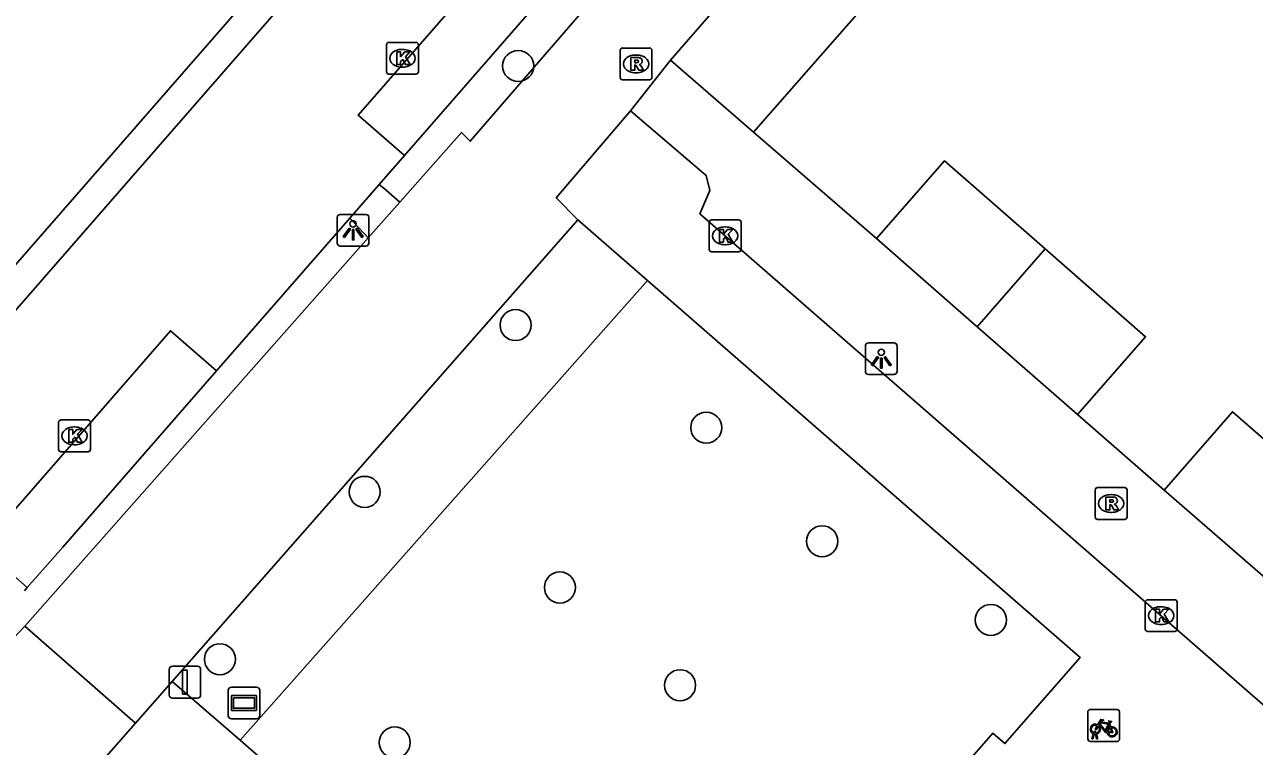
# Model space of a CAD drawing. Extents: x 158474 to 159560, y 388525 to 389605.
# Drawn here: x 158872.52 to 158911.21, y 388778.48 to 388801.2 of the extents above; entities that cross this region are included whole.
import ezdxf

# ---------------------------------------------------------------- set-up
doc = ezdxf.new("R2010")
doc.units = 0
for name, color, linetype in [('IMGEO_Berm_groen', 7, 'Continuous'), ('IMGEO_Boom', 7, 'Continuous'), ('IMGEO_Fietsenrek', 7, 'Continuous'), ('IMGEO_Fietspad_gesloten', 7, 'Continuous'), ('IMGEO_Haag', 7, 'Continuous'), ('IMGEO_Kolk', 7, 'Continuous'), ('IMGEO_Lichtpunt', 7, 'Continuous'), ('IMGEO_Pand', 7, 'Continuous'), ('IMGEO_Parkeervlak_open', 7, 'Continuous'), ('IMGEO_Rijbaan_lokaal_open', 7, 'Continuous'), ('IMGEO_Rioolput', 7, 'Continuous'), ('IMGEO_Verkeersbordpaal', 7, 'Continuous'), ('IMGEO_Verklikker', 7, 'Continuous'), ('IMGEO_Voetpad_open', 7, 'Continuous')]:
    doc.layers.add(name, color=color, linetype=linetype)

msp = doc.modelspace()

# ---------------------------------------------------------------- linework, layer by layer
at = {"layer": 'IMGEO_Berm_groen'}
msp.add_lwpolyline([(158892.117, 388793.148), (158879.294, 388778.679)], dxfattribs=at)
at = {"layer": 'IMGEO_Boom'}
for centre in [(158888.045, 388799.895), (158887.963, 388791.742), (158893.963, 388788.512), (158883.214, 388786.491), (158897.609, 388784.936), (158889.358, 388783.482), (158902.916, 388782.46), (158878.661, 388781.223), (158893.137, 388780.404), (158884.161, 388778.604)]:
    msp.add_circle(centre, 0.489, dxfattribs=at)
at = {"layer": 'IMGEO_Fietsenrek'}
for p, q in [((158905.965, 388778.714), (158905.965, 388779.555)), ((158905.965, 388779.555), (158905.965, 388778.714)), ((158906.04, 388779.639), (158906.881, 388779.639)), ((158906.881, 388779.639), (158906.04, 388779.639)), ((158906.965, 388779.564), (158906.965, 388778.723)), ((158906.965, 388778.723), (158906.965, 388779.564)), ((158906.652, 388779.188), (158906.688, 388779.093)), ((158906.092, 388778.723), (158906.131, 388778.883)), ((158906.161, 388778.871), (158906.126, 388778.723)), ((158906.203, 388778.895), (158906.202, 388778.899)), ((158906.244, 388778.723), (158906.21, 388778.865)), ((158906.234, 388778.906), (158906.235, 388778.899)), ((158906.242, 388778.869), (158906.277, 388778.723)), ((158906.89, 388778.639), (158906.049, 388778.639)), ((158906.049, 388778.639), (158906.89, 388778.639)), ((158906.126, 388778.723), (158906.092, 388778.723)), ((158906.277, 388778.723), (158906.244, 388778.723))]:
    msp.add_line(p, q, dxfattribs=at)
for points in [[(158906.278, 388779.165), (158906.373, 388779.329), (158906.459, 388779.315), (158906.461, 388779.306), (158906.405, 388779.295), (158906.378, 388779.25), (158906.634, 388779.209)], [(158906.574, 388778.921), (158906.524, 388778.921), (158906.333, 388779.172), (158906.314, 388779.14)], [(158906.621, 388779.184), (158906.364, 388779.225), (158906.347, 388779.196), (158906.514, 388778.976), (158906.621, 388779.184)], [(158906.669, 388779.086), (158906.639, 388779.163), (158906.53, 388778.945), (158906.573, 388778.945)], [(158906.634, 388779.209), (158906.659, 388779.258), (158906.653, 388779.262), (158906.63, 388779.266), (158906.618, 388779.273), (158906.617, 388779.276), (158906.619, 388779.281), (158906.714, 388779.266), (158906.716, 388779.256), (158906.706, 388779.243), (158906.694, 388779.237), (158906.68, 388779.243), (158906.652, 388779.188)], [(158906.299, 388779.113), (158906.247, 388779.023), (158906.207, 388778.998), (158906.208, 388779.045), (158906.263, 388779.139)], [(158906.603, 388778.945), (158906.723, 388778.944), (158906.679, 388779.058)], [(158906.699, 388779.065), (158906.754, 388778.92), (158906.604, 388778.92)]]:
    msp.add_lwpolyline(points, dxfattribs=at)
for centre, radius, start, end in [((158906.043, 388779.561), 0.0779, 92.4484, 184.2845), ((158906.043, 388779.561), 0.0779, 92.4484, 184.2845), ((158906.887, 388779.561), 0.0779, 2.4484, 94.2845), ((158906.887, 388779.561), 0.0779, 2.4484, 94.2845), ((158906.205, 388779.024), 0.159, 62.6766, 242.1369), ((158906.205, 388779.024), 0.129, 63.3192, 238.903), ((158906.185, 388778.895), 0.0499, 12.8025, 158.6934), ((158906.205, 388779.024), 0.159, 253.9967, 271.7867), ((158906.185, 388778.895), 0.0174, 12.8025, 163.4502), ((158906.205, 388779.024), 0.129, 253.415, 269.0204), ((158906.205, 388779.024), 0.129, 283.6043, 43.4302), ((158906.205, 388779.024), 0.159, 283.5766, 46.6042), ((158906.732, 388778.94), 0.159, 113.3408, 178.3217), ((158906.732, 388778.94), 0.159, 187.0065, 105.7708), ((158906.732, 388778.94), 0.129, 113.923, 177.9556), ((158906.732, 388778.94), 0.129, 188.6715, 104.5883), ((158906.043, 388778.717), 0.0779, 182.4484, 274.2845), ((158906.043, 388778.717), 0.0779, 182.4484, 274.2845), ((158906.887, 388778.717), 0.0779, 272.4484, 4.2845), ((158906.887, 388778.717), 0.0779, 272.4484, 4.2845)]:
    msp.add_arc(centre, radius, start, end, dxfattribs=at)
at = {"layer": 'IMGEO_Fietspad_gesloten'}
for points in [[(158939.547, 388858.13), (158926.586, 388843.327), (158908.631, 388822.912), (158891.98, 388803.837), (158886.534, 388797.524), (158886.262, 388797.803), (158884.323, 388795.61)], [(158892.838, 388800.078), (158918.64, 388829.712)], [(158891.577, 388798.482), (158892.838, 388800.078)], [(158884.323, 388795.61), (158883.327, 388794.483)], [(158877.157, 388780.522), (158889.917, 388795.054)], [(158883.327, 388794.483), (158872.522, 388782.263)], [(158876.002, 388779.209), (158877.157, 388780.522)]]:
    msp.add_lwpolyline(points, dxfattribs=at)
at = {"layer": 'IMGEO_Haag'}
msp.add_lwpolyline([(158922.086, 388828.178), (158895.45, 388797.816)], dxfattribs=at)
at = {"layer": 'IMGEO_Kolk'}
for p, q in [((158883.902, 388799.713), (158883.902, 388800.565)), ((158883.977, 388800.639), (158884.829, 388800.639)), ((158884.903, 388800.565), (158884.903, 388799.713)), ((158884.39, 388800.419), (158884.415, 388800.419)), ((158884.413, 388799.859), (158884.388, 388799.859)), ((158884.829, 388799.639), (158883.977, 388799.639)), ((158894.131, 388795.05), (158894.983, 388795.05)), ((158894.056, 388794.124), (158894.056, 388794.976)), ((158894.544, 388794.83), (158894.569, 388794.83)), ((158895.057, 388794.976), (158895.057, 388794.124)), ((158894.567, 388794.27), (158894.542, 388794.27)), ((158894.983, 388794.05), (158894.131, 388794.05)), ((158873.584, 388787.828), (158873.584, 388788.68)), ((158873.659, 388788.754), (158874.511, 388788.754)), ((158874.072, 388788.534), (158874.097, 388788.534)), ((158874.585, 388788.68), (158874.585, 388787.828)), ((158874.511, 388787.754), (158873.659, 388787.754)), ((158874.095, 388787.974), (158874.07, 388787.974)), ((158907.774, 388782.172), (158907.774, 388783.024)), ((158907.849, 388783.098), (158908.701, 388783.098)), ((158908.775, 388783.024), (158908.775, 388782.172)), ((158908.262, 388782.878), (158908.287, 388782.878)), ((158908.285, 388782.318), (158908.26, 388782.318)), ((158908.701, 388782.098), (158907.849, 388782.098))]:
    msp.add_line(p, q, dxfattribs=at)
for points in [[(158883.902, 388799.713), (158883.902, 388800.565)], [(158883.977, 388800.639), (158884.829, 388800.639)], [(158884.903, 388800.565), (158884.903, 388799.713)], [(158884.223, 388800.339), (158884.346, 388800.339), (158884.346, 388800.188), (158884.476, 388800.339), (158884.64, 388800.339), (158884.494, 388800.188), (158884.647, 388799.939), (158884.495, 388799.939), (158884.41, 388800.103), (158884.346, 388800.036), (158884.346, 388799.939), (158884.223, 388799.939), (158884.223, 388800.339)], [(158884.829, 388799.639), (158883.977, 388799.639)], [(158894.131, 388795.05), (158894.983, 388795.05)], [(158894.056, 388794.124), (158894.056, 388794.976)], [(158894.377, 388794.75), (158894.5, 388794.75), (158894.5, 388794.599), (158894.63, 388794.75), (158894.794, 388794.75), (158894.648, 388794.599), (158894.801, 388794.35), (158894.649, 388794.35), (158894.564, 388794.514), (158894.5, 388794.447), (158894.5, 388794.35), (158894.377, 388794.35), (158894.377, 388794.75)], [(158895.057, 388794.976), (158895.057, 388794.124)], [(158894.983, 388794.05), (158894.131, 388794.05)], [(158873.584, 388787.828), (158873.584, 388788.68)], [(158873.659, 388788.754), (158874.511, 388788.754)], [(158873.905, 388788.454), (158874.028, 388788.454), (158874.028, 388788.303), (158874.158, 388788.454), (158874.322, 388788.454), (158874.176, 388788.303), (158874.329, 388788.054), (158874.177, 388788.054), (158874.092, 388788.218), (158874.028, 388788.151), (158874.028, 388788.054), (158873.905, 388788.054), (158873.905, 388788.454)], [(158874.585, 388788.68), (158874.585, 388787.828)], [(158874.511, 388787.754), (158873.659, 388787.754)], [(158907.774, 388782.172), (158907.774, 388783.024)], [(158907.849, 388783.098), (158908.701, 388783.098)], [(158908.775, 388783.024), (158908.775, 388782.172)], [(158908.095, 388782.798), (158908.218, 388782.798), (158908.218, 388782.647), (158908.348, 388782.798), (158908.512, 388782.798), (158908.366, 388782.647), (158908.519, 388782.398), (158908.367, 388782.398), (158908.282, 388782.562), (158908.218, 388782.495), (158908.218, 388782.398), (158908.095, 388782.398), (158908.095, 388782.798)], [(158908.701, 388782.098), (158907.849, 388782.098)]]:
    msp.add_lwpolyline(points, dxfattribs=at)
for centre, start, end in [((158883.979, 388800.563), 91.552, 178.448), ((158883.979, 388800.563), 91.552, 178.448), ((158884.827, 388800.563), 1.552, 88.448), ((158884.827, 388800.563), 1.552, 88.448), ((158883.979, 388799.715), 181.552, 268.448), ((158883.979, 388799.715), 181.552, 268.448), ((158884.827, 388799.715), 271.552, 358.448), ((158884.827, 388799.715), 271.552, 358.448), ((158894.133, 388794.974), 91.552, 178.448), ((158894.133, 388794.974), 91.552, 178.448), ((158894.981, 388794.974), 1.552, 88.448), ((158894.981, 388794.974), 1.552, 88.448), ((158894.133, 388794.126), 181.552, 268.448), ((158894.133, 388794.126), 181.552, 268.448), ((158894.981, 388794.126), 271.552, 358.448), ((158894.981, 388794.126), 271.552, 358.448), ((158873.661, 388788.678), 91.552, 178.448), ((158873.661, 388788.678), 91.552, 178.448), ((158874.509, 388788.678), 1.552, 88.448), ((158874.509, 388788.678), 1.552, 88.448), ((158873.661, 388787.83), 181.552, 268.448), ((158873.661, 388787.83), 181.552, 268.448), ((158874.509, 388787.83), 271.552, 358.448), ((158874.509, 388787.83), 271.552, 358.448), ((158907.851, 388783.022), 91.552, 178.448), ((158907.851, 388783.022), 91.552, 178.448), ((158908.699, 388783.022), 1.552, 88.448), ((158908.699, 388783.022), 1.552, 88.448), ((158907.851, 388782.174), 181.552, 268.448), ((158907.851, 388782.174), 181.552, 268.448), ((158908.699, 388782.174), 271.552, 358.448), ((158908.699, 388782.174), 271.552, 358.448)]:
    msp.add_arc(centre, 0.0765, start, end, dxfattribs=at)
for centre, major_axis, ratio, start_param, end_param in [((158884.389, 388800.139), (-0.387, 0.002), 0.722429, 4.712389, 7.853982), ((158884.414, 388800.139), (-0.39, 0.002), 0.717154, 1.570796, 4.712389), ((158894.543, 388794.55), (-0.387, 0.002), 0.722429, 4.712389, 7.853982), ((158894.568, 388794.55), (-0.39, 0.002), 0.717154, 1.570796, 4.712389), ((158874.071, 388788.254), (-0.387, 0.002), 0.722429, 4.712389, 7.853982), ((158874.096, 388788.254), (-0.39, 0.002), 0.717154, 1.570796, 4.712389), ((158908.261, 388782.598), (-0.387, 0.002), 0.722429, 4.712389, 7.853982), ((158908.286, 388782.598), (-0.39, 0.002), 0.717154, 1.570796, 4.712389)]:
    msp.add_ellipse(centre, major_axis=major_axis, ratio=ratio, start_param=start_param, end_param=end_param, dxfattribs=at)
at = {"layer": 'IMGEO_Lichtpunt'}
for p, q in [((158882.351, 388795.128), (158882.351, 388794.321)), ((158882.351, 388795.128), (158882.351, 388794.321)), ((158883.253, 388795.223), (158882.445, 388795.223)), ((158883.253, 388795.223), (158882.445, 388795.223)), ((158883.347, 388794.321), (158883.347, 388795.128)), ((158883.347, 388794.321), (158883.347, 388795.128)), ((158882.445, 388794.227), (158883.253, 388794.227)), ((158882.445, 388794.227), (158883.253, 388794.227)), ((158899.871, 388791.182), (158899.063, 388791.182)), ((158899.871, 388791.182), (158899.063, 388791.182)), ((158898.969, 388791.087), (158898.969, 388790.28)), ((158898.969, 388791.087), (158898.969, 388790.28)), ((158899.965, 388790.28), (158899.965, 388791.087)), ((158899.965, 388790.28), (158899.965, 388791.087)), ((158899.063, 388790.186), (158899.871, 388790.186)), ((158899.063, 388790.186), (158899.871, 388790.186))]:
    msp.add_line(p, q, dxfattribs=at)
for points in [[(158882.725, 388794.792), (158882.764, 388794.764), (158882.576, 388794.502), (158882.538, 388794.529), (158882.725, 388794.792)], [(158882.827, 388794.744), (158882.874, 388794.744), (158882.874, 388794.422), (158882.827, 388794.422), (158882.827, 388794.744)], [(158882.937, 388794.764), (158882.975, 388794.791), (158883.162, 388794.529), (158883.123, 388794.501), (158882.937, 388794.764)], [(158899.343, 388790.751), (158899.382, 388790.723), (158899.194, 388790.461), (158899.156, 388790.488), (158899.343, 388790.751)], [(158899.445, 388790.703), (158899.492, 388790.703), (158899.492, 388790.381), (158899.445, 388790.381), (158899.445, 388790.703)], [(158899.555, 388790.723), (158899.593, 388790.75), (158899.78, 388790.488), (158899.741, 388790.46), (158899.555, 388790.723)]]:
    msp.add_lwpolyline(points, dxfattribs=at)
for centre in [(158882.85, 388794.926), (158899.468, 388790.885)]:
    msp.add_circle(centre, 0.0994, dxfattribs=at)
for centre, start, end in [((158882.445, 388795.128), 90, 180), ((158882.445, 388795.128), 90, 180), ((158883.253, 388795.128), 0, 90), ((158883.253, 388795.128), 0, 90), ((158882.445, 388794.321), 180, 270), ((158882.445, 388794.321), 180, 270), ((158883.253, 388794.321), 270, 0), ((158883.253, 388794.321), 270, 360), ((158899.063, 388791.087), 90, 180), ((158899.063, 388791.087), 90, 180), ((158899.871, 388791.087), 0, 90), ((158899.871, 388791.087), 0, 90), ((158899.063, 388790.28), 180, 270), ((158899.063, 388790.28), 180, 270), ((158899.871, 388790.28), 270, 0), ((158899.871, 388790.28), 270, 360)]:
    msp.add_arc(centre, 0.0946, start, end, dxfattribs=at)
at = {"layer": 'IMGEO_Pand'}
for points in [[(158899.316, 388794.468), (158901.461, 388796.915), (158904.624, 388794.142)], [(158902.489, 388791.686), (158899.316, 388794.468)], [(158902.489, 388791.686), (158904.624, 388794.142)], [(158904.624, 388794.142), (158907.785, 388791.371), (158905.64, 388788.924)], [(158905.64, 388788.924), (158902.489, 388791.686)], [(158908.37, 388786.546), (158910.517, 388789.015), (158913.763, 388786.192)], [(158911.63, 388783.712), (158908.37, 388786.546)]]:
    msp.add_lwpolyline(points, dxfattribs=at)
at = {"layer": 'IMGEO_Parkeervlak_open'}
for points in [[(158890.332, 388803.813), (158884.464, 388797.078)], [(158878.555, 388790.297), (158873.72, 388784.748), (158872.6, 388783.485)]]:
    msp.add_lwpolyline(points, dxfattribs=at)
at = {"layer": 'IMGEO_Rijbaan_lokaal_open'}
for points in [[(158865.195, 388784.143), (158914.973, 388841.243)], [(158884.464, 388797.078), (158883.011, 388798.345), (158888.88, 388805.079), (158890.332, 388803.813)], [(158889.917, 388795.054), (158889.244, 388795.75), (158891.577, 388798.482)], [(158891.577, 388798.482), (158893.955, 388796.45), (158894.069, 388795.98), (158893.757, 388795.245), (158933.895, 388760.26)], [(158883.671, 388796.168), (158884.464, 388797.078)], [(158882.745, 388795.105), (158883.671, 388796.168)], [(158878.555, 388790.297), (158882.745, 388795.105)], [(158889.917, 388795.054), (158892.117, 388793.148)], [(158892.117, 388793.148), (158905.722, 388781.283), (158903.356, 388778.57), (158902.979, 388778.898), (158900.81, 388776.411), (158901.625, 388775.786)], [(158872.6, 388783.485), (158871.161, 388784.739), (158877.101, 388791.564), (158878.555, 388790.297)], [(158872.508, 388783.381), (158872.6, 388783.485)], [(158872.522, 388782.263), (158872.356, 388782.085), (158872.19, 388781.908), (158865.091, 388774.661), (158856.64, 388766.667)], [(158872.522, 388782.263), (158876.002, 388779.209)], [(158876.002, 388779.209), (158873.175, 388775.995)]]:
    msp.add_lwpolyline(points, dxfattribs=at)
at = {"layer": 'IMGEO_Rioolput'}
for p, q in [((158891.328, 388800.461), (158892.18, 388800.461)), ((158891.253, 388799.535), (158891.253, 388800.387)), ((158891.741, 388800.241), (158891.766, 388800.241)), ((158892.254, 388800.387), (158892.254, 388799.535)), ((158891.764, 388799.681), (158891.739, 388799.681)), ((158892.18, 388799.461), (158891.328, 388799.461)), ((158906.199, 388785.7), (158906.199, 388786.552)), ((158906.274, 388786.626), (158907.126, 388786.626)), ((158907.2, 388786.552), (158907.2, 388785.7)), ((158906.687, 388786.406), (158906.712, 388786.406)), ((158906.71, 388785.846), (158906.685, 388785.846)), ((158907.126, 388785.626), (158906.274, 388785.626))]:
    msp.add_line(p, q, dxfattribs=at)
for points in [[(158891.328, 388800.461), (158892.18, 388800.461)], [(158891.253, 388799.535), (158891.253, 388800.387)], [(158891.842, 388800.159), (158891.59, 388800.161), (158891.59, 388799.761)], [(158891.768, 388800.08), (158891.714, 388800.08), (158891.714, 388799.999)], [(158892.254, 388800.387), (158892.254, 388799.535)], [(158891.59, 388799.761), (158891.714, 388799.761), (158891.714, 388799.923), (158891.725, 388799.923)], [(158891.714, 388799.999), (158891.766, 388799.999)], [(158891.772, 388799.894), (158891.843, 388799.761), (158891.983, 388799.761), (158891.918, 388799.887)], [(158892.18, 388799.461), (158891.328, 388799.461)], [(158906.199, 388785.7), (158906.199, 388786.552)], [(158906.274, 388786.626), (158907.126, 388786.626)], [(158907.2, 388786.552), (158907.2, 388785.7)], [(158906.788, 388786.324), (158906.536, 388786.326), (158906.536, 388785.926)], [(158906.714, 388786.245), (158906.66, 388786.245), (158906.66, 388786.164)], [(158906.66, 388786.164), (158906.712, 388786.164)], [(158906.536, 388785.926), (158906.66, 388785.926), (158906.66, 388786.088), (158906.671, 388786.088)], [(158906.718, 388786.059), (158906.789, 388785.926), (158906.929, 388785.926), (158906.864, 388786.052)], [(158907.126, 388785.626), (158906.274, 388785.626)]]:
    msp.add_lwpolyline(points, dxfattribs=at)
for centre, radius, start, end in [((158891.33, 388800.385), 0.0765, 91.552, 178.448), ((158891.33, 388800.385), 0.0765, 91.552, 178.448), ((158892.178, 388800.385), 0.0765, 1.552, 88.448), ((158892.178, 388800.385), 0.0765, 1.552, 88.448), ((158891.774, 388799.984), 0.0964, 77.0061, 93.1865), ((158891.788, 388800.041), 0.0378, 276.6634, 79.6772), ((158891.841, 388800.049), 0.109, 350.3612, 89.416), ((158891.724, 388799.87), 0.0533, 26.0293, 88.6989), ((158891.75, 388800.188), 0.19, 274.7715, 282.9687), ((158891.839, 388800.049), 0.112, 277.5842, 350.9817), ((158891.823, 388799.834), 0.108, 29.5134, 73.7905), ((158891.33, 388799.537), 0.0765, 181.552, 268.448), ((158891.33, 388799.537), 0.0765, 181.552, 268.448), ((158892.178, 388799.537), 0.0765, 271.552, 358.448), ((158892.178, 388799.537), 0.0765, 271.552, 358.448), ((158906.276, 388786.55), 0.0765, 91.552, 178.448), ((158906.276, 388786.55), 0.0765, 91.552, 178.448), ((158907.124, 388786.55), 0.0765, 1.552, 88.448), ((158907.124, 388786.55), 0.0765, 1.552, 88.448), ((158906.696, 388786.353), 0.19, 274.7715, 282.9687), ((158906.72, 388786.149), 0.0964, 77.0061, 93.1865), ((158906.734, 388786.206), 0.0378, 276.6634, 79.6772), ((158906.787, 388786.214), 0.109, 350.3612, 89.416), ((158906.785, 388786.214), 0.112, 277.5842, 350.9817), ((158906.67, 388786.035), 0.0533, 26.0293, 88.6989), ((158906.769, 388785.999), 0.108, 29.5134, 73.7905), ((158906.276, 388785.702), 0.0765, 181.552, 268.448), ((158906.276, 388785.702), 0.0765, 181.552, 268.448), ((158907.124, 388785.702), 0.0765, 271.552, 358.448), ((158907.124, 388785.702), 0.0765, 271.552, 358.448)]:
    msp.add_arc(centre, radius, start, end, dxfattribs=at)
for centre, major_axis, ratio, start_param, end_param in [((158891.74, 388799.961), (-0.387, 0.002), 0.722429, 4.712389, 7.853982), ((158891.765, 388799.961), (-0.39, 0.002), 0.717154, 1.570796, 4.712389), ((158906.686, 388786.126), (-0.387, 0.002), 0.722429, 4.712389, 7.853982), ((158906.711, 388786.126), (-0.39, 0.002), 0.717154, 1.570796, 4.712389)]:
    msp.add_ellipse(centre, major_axis=major_axis, ratio=ratio, start_param=start_param, end_param=end_param, dxfattribs=at)
at = {"layer": 'IMGEO_Verkeersbordpaal'}
for p, q in [((158877.064, 388780.104), (158877.064, 388780.904)), ((158877.064, 388780.904), (158877.064, 388780.104)), ((158877.164, 388781.004), (158877.954, 388781.004)), ((158877.954, 388781.004), (158877.164, 388781.004)), ((158878.054, 388780.904), (158878.054, 388780.104)), ((158878.054, 388780.104), (158878.054, 388780.904)), ((158877.954, 388780.004), (158877.164, 388780.004)), ((158877.164, 388780.004), (158877.954, 388780.004))]:
    msp.add_line(p, q, dxfattribs=at)
msp.add_lwpolyline([(158877.484, 388780.879), (158877.634, 388780.879), (158877.634, 388780.129), (158877.484, 388780.129), (158877.484, 388780.879)], dxfattribs=at)
for centre, start, end in [((158877.164, 388780.904), 90, 180), ((158877.164, 388780.904), 90, 180), ((158877.954, 388780.904), 0, 90), ((158877.954, 388780.904), 360, 90), ((158877.164, 388780.104), 180, 270), ((158877.164, 388780.104), 180, 270), ((158877.954, 388780.104), 270, 0), ((158877.954, 388780.104), 270, 0)]:
    msp.add_arc(centre, 0.1, start, end, dxfattribs=at)
at = {"layer": 'IMGEO_Verklikker'}
for p, q in [((158879.021, 388780.347), (158879.811, 388780.347)), ((158879.811, 388780.347), (158879.021, 388780.347)), ((158878.921, 388779.447), (158878.921, 388780.247)), ((158878.921, 388780.247), (158878.921, 388779.447)), ((158879.911, 388780.247), (158879.911, 388779.447)), ((158879.911, 388779.447), (158879.911, 388780.247)), ((158879.811, 388779.347), (158879.021, 388779.347)), ((158879.021, 388779.347), (158879.811, 388779.347))]:
    msp.add_line(p, q, dxfattribs=at)
for points in [[(158879.022, 388780.079), (158879.81, 388780.079), (158879.81, 388779.615), (158879.022, 388779.615), (158879.022, 388780.079)], [(158879.087, 388780.014), (158879.087, 388779.68), (158879.745, 388779.68), (158879.745, 388780.014), (158879.087, 388780.014)]]:
    msp.add_lwpolyline(points, dxfattribs=at)
for centre, start, end in [((158879.021, 388780.247), 90, 180), ((158879.021, 388780.247), 90, 180), ((158879.811, 388780.247), 0, 90), ((158879.811, 388780.247), 360, 90), ((158879.021, 388779.447), 180, 270), ((158879.021, 388779.447), 180, 270), ((158879.811, 388779.447), 270, 0), ((158879.811, 388779.447), 270, 0)]:
    msp.add_arc(centre, 0.1, start, end, dxfattribs=at)
at = {"layer": 'IMGEO_Voetpad_open'}
for points in [[(158919.136, 388847.412), (158911.812, 388839.017), (158864.451, 388784.733)], [(158895.45, 388797.816), (158892.838, 388800.078)], [(158895.45, 388797.816), (158899.316, 388794.468)], [(158884.323, 388795.61), (158883.813, 388796.047), (158883.671, 388796.168)], [(158882.745, 388795.105), (158882.873, 388794.969), (158883.327, 388794.483)], [(158905.64, 388788.924), (158908.37, 388786.546)], [(158879.294, 388778.679), (158877.157, 388780.522)], [(158896.992, 388770.463), (158894.607, 388772.504), (158890.988, 388768.428), (158879.294, 388778.679)]]:
    msp.add_lwpolyline(points, dxfattribs=at)

doc.saveas('drawing.dxf')
